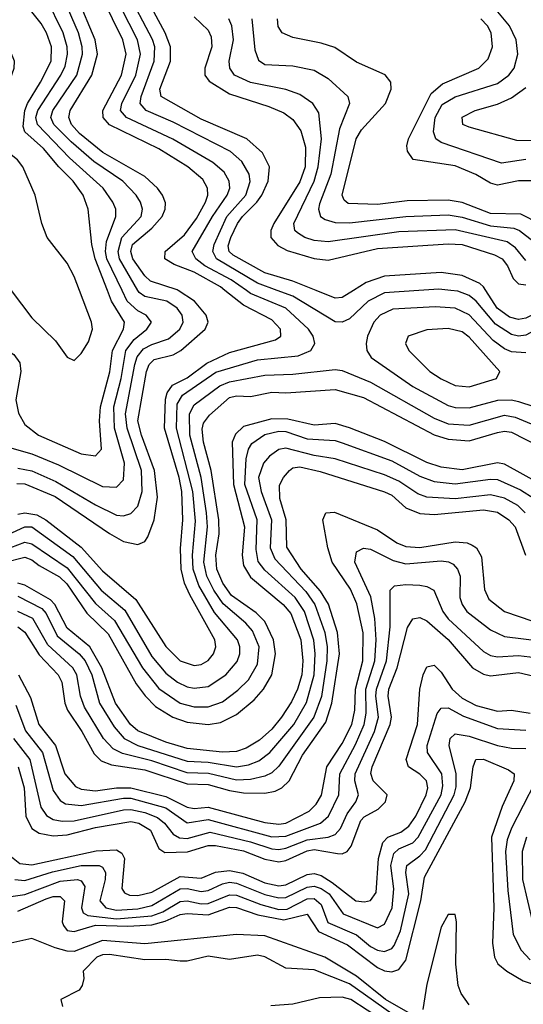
# Model space of a CAD drawing. Header units: inches. Extents: x 884549 to 1028252, y 526810 to 653624.
# Tile 337 of 656: x 898215 to 899643, y 627977 to 630767. Entities that reach past the tile are written whole.
import ezdxf

# ---------------------------------------------------------------- set-up
doc = ezdxf.new("R2010")
doc.units = ezdxf.units.IN
doc.header["$MEASUREMENT"] = 0
doc.layers.add('A8692', color=7, linetype='Continuous')
doc.layers.add('A8693', color=7, linetype='Continuous')

msp = doc.modelspace()

# ---------------------------------------------------------------- linework, layer by layer
at = {"layer": 'A8692', "color": 5}
for points, elevation in [([(898042.8, 630000), (898072.4, 629950), (898097.4, 629890), (898116.6, 629870), (898198.4, 629818.4), (898215.2, 629795.2), (898218.8, 629770), (898204.6, 629690), (898212, 629652.1), (898230, 629619.8), (898268.7, 629590), (898390, 629537), (898430, 629530.8), (898447.5, 629550), (898441.8, 629630), (898444.5, 629670), (898470.7, 629769.3), (898478.8, 629830), (898510, 629890), (898512.8, 629910), (898475.5, 629970), (898463.9, 630000)], 3180), ([(898170, 629302.2), (898229.7, 629330.3), (898250, 629329.8), (898365.5, 629245.5), (898445.9, 629150), (898513.4, 629093.4), (898590, 628962.3), (898630, 628915.2), (898662.4, 628890), (898690, 628876.3), (898710, 628872.3), (898750, 628877.3), (898799.9, 628910), (898831.9, 628948.1), (898839.6, 628970), (898839.3, 628990), (898832.7, 629010), (898767.2, 629087.2), (898723.2, 629163.2), (898707.3, 629210), (898705, 629250), (898713.7, 629346.3), (898706.5, 629430), (898660.3, 629610), (898662, 629678), (898676.5, 629703.5), (898771.7, 629768.3), (898890, 629803.2), (899005.1, 629814.9), (899040.6, 629830), (899052.2, 629850), (899047.6, 629870), (899034.4, 629890), (898970, 629949.4), (898870, 629991.6), (898858, 630000)], 3060), ([(898191, 630000), (898250, 629922.2), (898317, 629857), (898350, 629811.2), (898370, 629801.8), (898390, 629821.4), (898410, 629854.4), (898421.6, 629890), (898418.9, 629910), (898384.9, 630000)], 3220), ([(898192.8, 629552.8), (898250, 629537.2), (898325.3, 629505.3), (898450, 629444), (898490, 629442.8), (898510, 629462.9), (898512.6, 629510), (898484.2, 629610), (898482.1, 629670), (898502.6, 629750), (898515.9, 629830), (898539.5, 629860.5), (898576.2, 629890), (898589.4, 629910), (898574, 629930), (898550, 629941.7), (898519.7, 629970), (898505.4, 630000)], 3160), ([(898207.5, 629452.5), (898230, 629452.1), (898315.7, 629415.7), (898470, 629310.6), (898510, 629288.3), (898550, 629279.4), (898570, 629288.4), (898578.6, 629301.4), (898596.8, 629350), (898605.9, 629414.1), (898597.6, 629490), (898560.3, 629590), (898550.7, 629630), (898574.6, 629770), (898582.1, 629790), (898596.2, 629803.8), (898650, 629817.4), (898672.6, 629830), (898741.3, 629890), (898749.2, 629910), (898743.8, 629930), (898710.6, 629970), (898664.3, 630000)], 3120), ([(898210, 629365.6), (898230, 629369.8), (898263.8, 629363.8), (898289.5, 629349.5), (898390, 629272.3), (898450, 629205.3), (898544.3, 629124.3), (898630, 628990.6), (898670, 628950.5), (898710, 628936.4), (898730, 628939.7), (898750, 628951.3), (898764.5, 628970), (898771, 628990), (898768.9, 629010), (898697.6, 629137.6), (898682.9, 629170), (898672.8, 629210), (898671.2, 629268.8), (898678.2, 629350), (898674.8, 629430), (898667.9, 629470), (898626, 629610), (898628.6, 629691.4), (898633.3, 629710), (898648.5, 629731.5), (898690, 629752.7), (898746.3, 629793.7), (898810, 629824), (898940.4, 629859.6), (898955.3, 629870), (898955, 629890), (898930, 629917.1), (898850, 629958.3), (898796.9, 630000)], 3080), ([(898210, 629495.9), (898250, 629488.2), (898318.1, 629458.1), (898430, 629392), (898490, 629363.4), (898510, 629361.5), (898530, 629368.1), (898550, 629388.2), (898562.8, 629430), (898560.5, 629490), (898519.8, 629610), (898515.6, 629650), (898541.7, 629790), (898548, 629812), (898565.9, 629834.1), (898590, 629847.1), (898637.1, 629862.9), (898669.6, 629890), (898678.9, 629910), (898676.1, 629930), (898661.5, 629950), (898632.6, 629970), (898570, 629982.5), (898553.8, 629993.8), (898550.2, 630000)], 3140), ([(899346.8, 630000), (899250, 629993.4), (899202.9, 629970), (899150, 629919.7), (899130, 629909.9), (899110, 629911), (898990, 629983.9), (898945.7, 630000)], 3040), ([(899161.7, 630000), (899130, 629979.8), (899110, 629978.5), (899055.7, 630000)], 3020), ([(900000, 629784.4), (899910, 629776.4), (899870, 629787.2), (899850, 629801.4), (899790, 629881), (899770, 629901.2), (899750, 629911.6), (899730, 629912.3), (899710, 629905.6), (899650, 629873.2), (899630, 629870.7), (899610, 629874.8), (899564.4, 629904.4), (899509.9, 629970), (899490, 629985.2), (899457.6, 629997.6), (899437.3, 630000)], 3040), ([(900000, 629823.7), (899930, 629816.7), (899890, 629825.4), (899870, 629836.4), (899850, 629853.2), (899790, 629929.5), (899770, 629947.9), (899750, 629957.3), (899710, 629951.5), (899650, 629921.5), (899630, 629917.9), (899604.1, 629924.1), (899569.4, 629949.4), (899536.9, 630000)], 3020), ([(899650, 629823.5), (899610, 629825.5), (899590, 629834.1), (899558.1, 629858.1), (899490, 629931.1), (899450, 629949.7), (899393.2, 629953.2), (899273.3, 629946.7), (899237.1, 629930), (899219, 629910), (899201.3, 629870), (899197.5, 629850), (899199.6, 629830), (899211.9, 629810), (899330, 629727.7), (899430, 629673.9), (899450, 629668.2), (899490, 629666.9), (899571.2, 629688.8), (899610, 629689.8), (899630, 629685), (899716.4, 629656.4)], 3060), ([(898170, 629264.1), (898230, 629286.1), (898250, 629281.7), (898350, 629213.7), (898430, 629112.8), (898484.2, 629064.2), (898563.1, 628930), (898610, 628871.6), (898670, 628829.8), (898710, 628819.5), (898750, 628819.5), (898790, 628834.2), (898833.4, 628866.6), (898863.7, 628896.3), (898890, 628940.2), (898894.5, 628990), (898875.3, 629035.3), (898856.7, 629056.7), (898792, 629112), (898765.9, 629150), (898745.9, 629190), (898737.3, 629230), (898747.3, 629330), (898744.5, 629370), (898729.8, 629470), (898697.7, 629590), (898696.5, 629650), (898710, 629675.6), (898782.4, 629730), (898810, 629740.8), (898910, 629759.4), (898990, 629762.5), (899110, 629775.5), (899130, 629772.9), (899210, 629739.6), (899390, 629638), (899430, 629622), (899490, 629617.9), (899590, 629646.2), (899620.4, 629640.4), (899733.3, 629593.3)], 3040), ([(898170, 629228.9), (898230, 629243.8), (898250, 629236.4), (898270, 629220.3), (898327.8, 629187.8), (898348.5, 629168.5), (898405.2, 629085.2), (898466.2, 629026.2), (898545.2, 628885.2), (898570.6, 628850.6), (898600.5, 628820.5), (898649.6, 628790), (898690, 628776.1), (898750, 628770), (898784.9, 628775.1), (898830, 628797.8), (898880, 628840), (898906.9, 628870), (898930.2, 628910), (898941, 628970), (898935.3, 629010), (898910, 629061.7), (898886, 629086), (898815.7, 629135.7), (898791.3, 629170), (898774.3, 629210), (898771.6, 629250), (898780.5, 629310), (898779.5, 629350), (898757.8, 629490), (898736.1, 629570), (898733.1, 629606.9), (898736.7, 629623.3), (898753.2, 629646.8), (898810, 629696.4), (898830, 629701), (898870, 629699.3), (898930, 629711.9), (898970, 629709.4), (899110, 629718.9), (899190, 629696.2), (899390, 629590.7), (899430, 629578.6), (899490, 629574.1), (899570, 629597.2), (899590, 629601.2), (899610, 629598.4), (899760.6, 629520.6)], 3020), ([(899704, 629444), (899590, 629507.9), (899570, 629511.2), (899470, 629491.8), (899410, 629498.8), (899370, 629512.2), (899250, 629571.4), (899150.8, 629610.8), (899110, 629622.4), (899050, 629617.9), (898975.4, 629635.4), (898930, 629635.9), (898850, 629614.4), (898827.1, 629592.9), (898818.1, 629570), (898821.7, 629450), (898853, 629330), (898846.1, 629250), (898850, 629220.2), (898870, 629187.1), (898962.3, 629110), (898983.9, 629083.9), (899012.3, 629010), (899018.4, 628950), (899014.8, 628910), (899003.2, 628870), (898986.2, 628833.8), (898957.7, 628790), (898930, 628756.8), (898894.9, 628725.1), (898857.2, 628702.8), (898830, 628693.3), (898790, 628691.6), (898690, 628701.7), (898630, 628719.2), (898550, 628752.1), (898529, 628770), (898487.1, 628830), (898447.7, 628930), (898413.7, 628990), (898350, 629042.9), (898314.7, 629110), (898303, 629123), (898230, 629164.9), (898210.3, 629170.3)], 2980), ([(898210, 629133.3), (898278.4, 629098.4), (898290, 629084.6), (898321.3, 629021.3), (898383.9, 628970), (898400.5, 628950), (898419.8, 628910), (898441.2, 628830), (898483, 628763), (898511.4, 628730), (898550, 628710.2), (898690, 628666.1), (898750, 628662.5), (898830, 628649.7), (898864.4, 628655.6), (898893, 628667), (898924.5, 628690), (898992.5, 628770), (899028.2, 628831.8), (899050.3, 628910), (899053, 628970), (899049, 629009), (899022.7, 629090), (898995.9, 629130), (898910, 629206.7), (898891.6, 629231.6), (898885.8, 629265.8), (898889, 629350), (898853.5, 629450), (898857.3, 629522.7), (898864.4, 629550), (898873.8, 629566.2), (898910, 629591.5), (898950, 629601.4), (898970, 629600), (899030, 629579.1), (899110, 629574.3), (899130, 629568.2), (899270, 629516.6), (899350, 629473.8), (899390, 629458.3), (899450, 629451.5), (899550, 629465.3), (899570, 629463.8), (899634.8, 629434.8), (899673.9, 629410)], 2960), ([(899648.5, 629370), (899627.8, 629390), (899590, 629410.7), (899550, 629420.8), (899449.6, 629409.6), (899370, 629414.4), (899343.8, 629423.8), (899290, 629459.4), (899250, 629477.7), (899110, 629522.4), (899050, 629531.8), (898970, 629552.6), (898950, 629549.3), (898923.1, 629530), (898906.3, 629510), (898892.6, 629470), (898900.2, 629430), (898929.6, 629350), (898925.2, 629270), (898939, 629239), (899026.5, 629146.5), (899052.2, 629110), (899080.5, 629030), (899086.7, 628990), (899086.3, 628950), (899070.8, 628849.2), (899049.5, 628790), (898950, 628651.1), (898930, 628632.6), (898910, 628622.7), (898870, 628613.8), (898830, 628611.9), (898750.8, 628630.8), (898690, 628632.3), (898590, 628666.4), (898507, 628687), (898480.3, 628700.3), (898453.1, 628730), (898398.8, 628818.8), (898387.2, 628850), (898376.8, 628910), (898365.6, 628930), (898295.1, 628995.1), (898252.7, 629070), (898210, 629089.5)], 2940), ([(898210, 629046.3), (898230, 629031), (898270, 628967.3), (898324, 628910), (898334.5, 628890), (898342.9, 628830), (898350.6, 628810), (898391.8, 628750), (898426.4, 628686.4), (898446.7, 628666.7), (898475.5, 628655.5), (898570, 628641), (898690, 628601.1), (898750, 628600), (898810, 628582.2), (898850, 628575.5), (898910, 628574.6), (898939.7, 628580.3), (898958.8, 628590), (898979.5, 628610), (899017.5, 628682.5), (899083.4, 628776.6), (899100.4, 628830), (899121.6, 628970), (899116.2, 629030), (899090.7, 629110.7), (899068, 629148), (899013.7, 629210), (898972.6, 629272.6), (898971, 629350), (898953.1, 629410), (898951.6, 629448.4), (898962.9, 629470), (898980.6, 629490), (898990, 629496.7), (899010, 629499.9), (899066.8, 629486.8), (899250, 629429), (899270, 629419.2), (899310, 629384), (899350, 629367.5), (899390, 629365), (899530, 629378.4), (899570, 629371.5), (899602.5, 629350), (899619.8, 629330), (899649.4, 629250)], 2920), ([(898211.9, 628910), (898245.8, 628845.8), (898269.1, 628770), (898316.5, 628710), (898343.2, 628630), (898373.7, 628593.7), (898390, 628586.2), (898430, 628582), (898490, 628590.5), (898530, 628590), (898630, 628565.3), (898690, 628535.7), (898710, 628531.9), (898750, 628535.1), (898910, 628491.5), (898950, 628487.2), (898970, 628490), (899035.9, 628524.1), (899055.8, 628544.2), (899070.7, 628569.3), (899086.3, 628650), (899130, 628715.6), (899156.6, 628770), (899165.1, 628810), (899167.2, 628870), (899188.6, 628950), (899189, 629029), (899171.3, 629111.3), (899153.4, 629153.4), (899101.7, 629230), (899088.8, 629270), (899074.6, 629350), (899083.7, 629370), (899108.2, 629371.8), (899230, 629321.1), (899284.9, 629284.9), (899310, 629274.5), (899350, 629271.4), (899450, 629287.8), (899484.3, 629284.3), (899498.4, 629278.4), (899510.5, 629270), (899524.6, 629244.6), (899532.7, 629152.7), (899545.3, 629125.3), (899590, 629089.7), (899670, 629062.5)], 2880), ([(898204.2, 628824.2), (898231.6, 628751.6), (898279.9, 628690), (898310, 628582.8), (898330, 628553.8), (898344.7, 628544.7), (898390, 628539.6), (898510, 628561.2), (898530, 628560.5), (898630, 628533), (898690, 628490.5), (898750, 628500.6), (898930, 628451.3), (898970, 628453.4), (899067.8, 628490), (899090.6, 628509.4), (899120.4, 628570), (899122.6, 628630), (899167.2, 628712.8), (899192.3, 628770), (899197.9, 628802.1), (899196.3, 628870), (899222.5, 628950), (899226.2, 629010), (899222.5, 629070), (899211.1, 629131.1), (899165.3, 629230), (899170, 629259.1), (899190.5, 629269.5), (899210, 629266.8), (899274.6, 629234.6), (899310, 629224.7), (899410, 629233.5), (899431.1, 629231.1), (899444, 629224), (899456.9, 629210), (899463.8, 629190), (899463.4, 629130), (899469.4, 629110), (899483, 629090), (899550, 629038.1), (899590, 629019.3), (899690, 629006.3)], 2860), ([(898197.7, 628730), (898244, 628670), (898275.6, 628535.6), (898291.5, 628511.5), (898310, 628500.3), (898335.3, 628495.3), (898370, 628496.9), (898510, 628528.1), (898530, 628529), (898570, 628520.1), (898605.7, 628505.7), (898625.5, 628490), (898650, 628459.2), (898668.8, 628448.8), (898690, 628446.9), (898755.2, 628464.8), (898870, 628436.6), (898930, 628416.8), (898950, 628415.4), (898970, 628419.1), (899030, 628443), (899089.8, 628450.2), (899110, 628457.9), (899124.9, 628475.1), (899143.9, 628516.1), (899168.7, 628550), (899175.6, 628570), (899165.6, 628610), (899166.7, 628630), (899220.9, 628750), (899232.5, 628790), (899224.7, 628850), (899226.8, 628870), (899255.6, 628950), (899266, 629046), (899266.1, 629150), (899277.8, 629162.2), (899310, 629166.9), (899350, 629164.6), (899370, 629161), (899389.3, 629150), (899414.6, 629090), (899430, 629069.1), (899530, 628977), (899550, 628965.5), (899570, 628961.4), (899630, 628965.1), (899710, 628956)], 2840), ([(898210.6, 628650), (898227.8, 628590), (898232.6, 628510), (898250, 628474.8), (898270, 628461.2), (898310, 628454), (898350, 628457), (898430, 628478.1), (898530, 628494.6), (898553.1, 628490), (898586.4, 628470), (898610, 628417.9), (898626.4, 628406.4), (898691, 628409), (898750, 628427), (898770, 628426.7), (898850, 628411.5), (898910, 628388.2), (898950, 628380.8), (898970, 628384.4), (899030, 628411.4), (899050, 628414.9), (899116, 628404), (899130, 628403.3), (899144.1, 628410), (899155.5, 628424.5), (899182.1, 628497.9), (899191.8, 628508.2), (899231.3, 628530), (899252.9, 628550), (899257.4, 628570), (899217.4, 628610), (899210.5, 628630.5), (899214.5, 628650), (899265.6, 628770), (899269.2, 628790), (899260, 628850), (899261.6, 628870), (899285.1, 628930), (899315, 629045), (899330, 629068.7), (899350, 629072.5), (899370, 629063.1), (899430.6, 629010.6), (899499.1, 628930), (899530, 628912.1), (899550, 628907.5), (899630, 628917.4), (899690, 628902.5)], 2820), ([(898182.5, 628402.5), (898216, 628376), (898250, 628371.7), (898431.7, 628411.7), (898490, 628414.2), (898505.1, 628405.1), (898512.7, 628390), (898504.8, 628304.8), (898512.1, 628292.1), (898526.3, 628286.3), (898550, 628285.2), (898590, 628294.3), (898670, 628338.4), (898730, 628334.1), (898770, 628350.8), (898810, 628355.7), (898848.3, 628348.3), (898910, 628320.9), (898950, 628312.4), (898970, 628314.9), (899030, 628344), (899050, 628347.1), (899070, 628341.4), (899101.6, 628321.6), (899168.5, 628270), (899193.2, 628266.8), (899210, 628270.6), (899226.3, 628293.7), (899232.6, 628390), (899244.5, 628435.5), (899259.2, 628450), (899295.7, 628464.3), (899318.5, 628481.5), (899338.3, 628510), (899368.1, 628570), (899372.3, 628590), (899368.3, 628610), (899350, 628628.6), (899317.4, 628650), (899310.9, 628670), (899343, 628770), (899350.2, 628870), (899359, 628910), (899370, 628933.3), (899390, 628937.9), (899410, 628917.8), (899441.4, 628870), (899470, 628844.2), (899510, 628823.3), (899570, 628807.8), (899610, 628810.3), (899662.2, 628802.2)], 2780), ([(898201.4, 628330), (898230, 628327.8), (898307.9, 628352.1), (898390, 628369.5), (898440.7, 628370), (898450, 628365), (898458.6, 628350), (898457.7, 628330), (898442.4, 628270), (898459.8, 628250), (898490, 628243.8), (898550, 628247.5), (898590, 628256.2), (898670, 628303.8), (898690, 628304.7), (898730, 628295.9), (898750, 628299.1), (898790, 628318.4), (898810, 628322.3), (898830, 628320.3), (898910, 628287.8), (898950, 628278.3), (898970, 628279.2), (899030, 628309), (899050, 628311.4), (899070, 628304.9), (899092.9, 628290), (899132.8, 628232.8), (899230, 628193.5), (899250, 628203.4), (899271.2, 628250), (899276.5, 628303.4), (899267.9, 628370), (899276.3, 628403.7), (899290, 628417.4), (899330, 628433.9), (899344.8, 628450), (899410, 628570), (899415.5, 628595.5), (899411.9, 628630), (899371.7, 628690), (899370.5, 628710), (899399.4, 628800.6), (899410, 628815.5), (899430, 628816.5), (899473.2, 628793.2), (899570, 628758), (899650, 628753.3)], 2760), ([(898190, 628282.5), (898230, 628287.6), (898330, 628325.8), (898378.9, 628330), (898390, 628326.1), (898400.1, 628310), (898390.4, 628250.4), (898395.7, 628235.7), (898408.4, 628228.4), (898490, 628218.8), (898590, 628227), (898621.4, 628238.6), (898670, 628267.5), (898690, 628269.5), (898730, 628261.3), (898750, 628262.3), (898810, 628287), (898830, 628285.5), (898899.1, 628259.1), (898950, 628245.7), (898973.7, 628246.3), (899030, 628275.4), (899050, 628276.2), (899070, 628259.2), (899088.7, 628208.7), (899170, 628173.5), (899210, 628140.4), (899230, 628130.1), (899250, 628126.3), (899270, 628134.8), (899276.7, 628143.3), (899294.8, 628185.2), (899318.6, 628290), (899310.2, 628350), (899312.7, 628370), (899350, 628396.9), (899365.7, 628414.3), (899447.5, 628570), (899452.8, 628592.8), (899452.7, 628630), (899433.2, 628710), (899435.9, 628730), (899450, 628743.3), (899490, 628737), (899570, 628710.5), (899610, 628703), (899650, 628701.6)], 2740), ([(898210, 628240.9), (898290, 628275.8), (898310, 628282.2), (898330, 628282.4), (898342.4, 628270), (898336.1, 628210), (898339.6, 628199.6), (898350, 628185.7), (898370, 628182.6), (898430, 628200.4), (898521.7, 628198.3), (898590, 628202.2), (898628.1, 628211.9), (898670, 628230.8), (898690, 628233.8), (898750, 628229.7), (898810, 628251.5), (898830, 628250.7), (898890.4, 628230.4), (898964.5, 628215.5), (899030, 628231.7), (899062.7, 628182.7), (899145.1, 628145.1), (899230, 628081.3), (899250, 628071.8), (899270, 628068.7), (899290, 628074.9), (899310, 628102), (899353.1, 628270), (899363.3, 628336.7), (899478.8, 628550), (899493.1, 628590), (899500.8, 628650), (899508.9, 628670), (899530, 628671.8), (899601.2, 628641.2), (899617, 628630), (899616.1, 628610), (899582.8, 628537.2), (899553.1, 628450), (899560, 628250), (899556, 628150), (899561.6, 628110), (899571.3, 628091.3), (899596.4, 628070), (899642.7, 628042.7), (899690, 628026.6)], 2720), ([(899675.9, 628604.1), (899610, 628476.2), (899597.6, 628442.4), (899592.7, 628410), (899599.5, 628299.5), (899614.2, 628174.2), (899637, 628130), (899662.4, 628102.4)], 2740), ([(899652, 628450), (899639.6, 628410), (899640.8, 628330), (899668.9, 628208.9)], 2760), ([(899490, 627975), (899467.1, 628007.1), (899458.4, 628030), (899452.3, 628090), (899453.4, 628210), (899450, 628231.4), (899430, 628230.7), (899410, 628195.2), (899370, 628033.5), (899358.2, 627961.8)], 2680), ([(899330, 627945.8), (899252, 627990), (899170, 628056.1), (899080.1, 628110), (898910, 628170.8), (898830, 628174.1), (898570, 628148.1), (898450, 628157.3), (898370, 628126.5), (898350, 628127), (898316.2, 628136.2), (898250, 628162.6), (898190, 628150)], 2680), ([(899293, 627933), (899150, 628034.2), (899050, 628074.6), (898970, 628079.1), (898910, 628111.1), (898890, 628116.1), (898810, 628103.9), (898750, 628112.8), (898690, 628099.2), (898670, 628098.8), (898630, 628103.8), (898570, 628102.6), (898470, 628118.1), (898450, 628116.4), (898434.4, 628110), (898395.1, 628070), (898396.9, 628050), (898392.4, 628030), (898383.6, 628016.4), (898331.5, 627990), (898336.8, 627970)], 2660), ([(899247.2, 627930), (899154.6, 627990), (899130, 627996.6), (899065.2, 627994.8), (898990, 627977), (898927.8, 627972.2)], 2640)]:
    msp.add_lwpolyline(points, dxfattribs=dict(at, elevation=elevation))
at = {"layer": 'A8692', "color": 5, "elevation": 3080}
msp.add_lwpolyline([(899430, 629892), (899370, 629888.3), (899316.5, 629870), (899309.4, 629850), (899318.2, 629830), (899378.3, 629770), (899410, 629749), (899450, 629730.9), (899490, 629727), (899567.2, 629750), (899576.5, 629770), (899490, 629867.9), (899470, 629882.4)], close=True, dxfattribs=at)
at = {"layer": 'A8693', "color": 5}
for points, elevation in [([(898550.2, 630000), (898498, 630090), (898494.4, 630110), (898505.1, 630150), (898559.3, 630210), (898563.3, 630230), (898557.8, 630250), (898545.7, 630270), (898507.3, 630310), (898425.1, 630365.1), (898361.2, 630421.2), (898312.1, 630470), (898303.4, 630490), (898309.1, 630510), (898377.6, 630610), (898393.1, 630670), (898392.5, 630690), (898381.6, 630730), (898310, 630896.2)], 3140), ([(898505.4, 630000), (898462.5, 630090), (898458.7, 630110), (898461, 630139), (898488.3, 630210), (898487.8, 630230), (898479.5, 630250), (898451.5, 630290), (898356.1, 630376.1), (898265.6, 630470), (898261.3, 630490), (898266.6, 630510), (898332.1, 630610), (898344, 630636), (898350.8, 630670), (898349.9, 630690.1), (898338.3, 630730), (898290, 630829)], 3160), ([(898664.3, 630000), (898661.7, 630001.7), (898586.2, 630026.2), (898570, 630041.6), (898536.4, 630090), (898530.7, 630110), (898535.1, 630130), (898590, 630176.8), (898619.1, 630210), (898628, 630230), (898628.6, 630248.6), (898620.5, 630270), (898605.8, 630290), (898570, 630322.7), (898451.2, 630391.2), (898384.7, 630444.7), (898362.1, 630470), (898354.6, 630490), (898358.2, 630510), (898420.2, 630610), (898435.6, 630670), (898429.4, 630710), (898379.4, 630830)], 3120), ([(898796.9, 630000), (898784.2, 630010), (898710, 630051.4), (898653.6, 630073.6), (898627, 630090), (898627.4, 630110), (898682.5, 630157.5), (898716.5, 630203.5), (898742.2, 630250), (898748.5, 630270), (898748, 630290), (898734.6, 630314.6), (898691.7, 630350), (898610, 630401.8), (898469.6, 630469.6), (898451.6, 630490), (898451.4, 630510), (898504.2, 630610), (898517.6, 630670), (898508, 630710), (898449.3, 630830)], 3080), ([(898858, 630000), (898815.1, 630030), (898740.4, 630070), (898714.3, 630090), (898704.7, 630110), (898761.8, 630210), (898803.7, 630270), (898811.1, 630290), (898809.6, 630310), (898795, 630335), (898762.7, 630362.7), (898649.2, 630429.2), (898517.7, 630490), (898501.4, 630510), (898505.2, 630530), (898544.2, 630610), (898557.6, 630670), (898548.9, 630710), (898478.5, 630850)], 3060), ([(898945.7, 630000), (898890, 630020.2), (898773.5, 630090), (898762.6, 630110), (898766.2, 630130), (898802.3, 630210), (898856.9, 630270), (898869, 630309), (898866.2, 630330), (898845.3, 630365.3), (898813.4, 630393.4), (898650, 630477), (898574, 630510), (898557.1, 630530), (898559.8, 630550), (898596.6, 630650), (898598.1, 630690), (898591.6, 630711.6), (898519.4, 630850)], 3040), ([(899055.7, 630000), (898990, 630026.1), (898910, 630049.8), (898820.3, 630100.3), (898809.5, 630110), (898806.8, 630126.8), (898813.9, 630150), (898832.4, 630190), (898846.8, 630210), (898887.9, 630250), (898901.9, 630270), (898919.6, 630310), (898923.3, 630350), (898903.9, 630390), (898859.1, 630430), (898730, 630485.7), (898616, 630550), (898613, 630570), (898643, 630650), (898643.3, 630690), (898627.5, 630730), (898563.1, 630850)], 3020), ([(899650, 630371.1), (899581, 630361), (899410, 630419.2), (899394.8, 630430), (899389, 630450), (899393.3, 630490), (899413.4, 630526.6), (899450, 630548.5), (899570, 630586.6), (899601.8, 630610), (899617, 630630), (899628.1, 630670), (899623.3, 630710), (899603.6, 630750), (899537.5, 630830)], 2860), ([(898384.9, 630000), (898370, 630039.6), (898350, 630077.6), (898293.2, 630150), (898278.4, 630190), (898259.2, 630270), (898224.6, 630350), (898209, 630370), (898157.9, 630410), (898148.8, 630430), (898165.5, 630534.5), (898199.3, 630630), (898200.7, 630650), (898190, 630674.9), (898149.7, 630709.7), (898110, 630731.7), (898090, 630736.4), (898030, 630729.6), (897924.7, 630764.7), (897870, 630795.3)], 3220), ([(898463.9, 630000), (898429.3, 630090), (898419.9, 630130), (898409.2, 630230), (898394.9, 630270), (898366.8, 630310), (898326.1, 630350), (898282.6, 630402.6), (898230, 630449.9), (898225, 630465), (898229.4, 630510), (898237.1, 630530), (898274.7, 630590), (898304.5, 630650), (898305.7, 630690), (898291.4, 630730), (898276.2, 630756.2), (898250, 630789.5)], 3180), ([(898710, 630775.9), (898750, 630737.6), (898758.4, 630718.4), (898759.8, 630690), (898739.9, 630630), (898740.3, 630610), (898752.7, 630592.7), (898810, 630557.3), (898921.7, 630521.7), (898963.8, 630503.8), (898990, 630484.1), (899012.1, 630452.1), (899025.7, 630405.7), (899024.5, 630350), (899010, 630307.4), (898935.4, 630190), (898927, 630170), (898927.2, 630150), (898947.1, 630127.1), (898973.6, 630113.6), (899050, 630090.4), (899090, 630085.9), (899230, 630119.3), (899430, 630132.2), (899470, 630130), (899561.2, 630101.2), (899583, 630090), (899598.6, 630070), (899614.1, 630034.1), (899630, 630018.4), (899650, 630015.4)], 2980), ([(899650, 630084.4), (899621.2, 630121.2), (899597.4, 630137.4), (899450, 630171.4), (899290, 630166), (899090, 630137.7), (899050, 630141.5), (899024.1, 630150), (899003.4, 630163.4), (898995.2, 630170), (898992.8, 630190), (899050.1, 630309.9), (899061.9, 630350), (899070.6, 630430), (899063.6, 630503.6), (899046.7, 630530), (899010, 630555.4), (898969.7, 630569.7), (898870, 630589), (898824.3, 630610), (898811.1, 630630), (898809.6, 630649.6), (898821.2, 630710), (898817.2, 630750), (898808.1, 630770)], 2960), ([(898873.6, 630770), (898881.8, 630681.8), (898892.5, 630652.5), (898910, 630640.8), (898990, 630637), (899050, 630624.3), (899090, 630600.7), (899145.4, 630550), (899150.5, 630530), (899121.8, 630458.2), (899097.6, 630330), (899065.5, 630245.5), (899062.8, 630230), (899068.4, 630210), (899081.5, 630201.5), (899110, 630192.8), (899150, 630191.2), (899310, 630209.3), (899430, 630214), (899470, 630208), (899550, 630183.2), (899616.6, 630176.6), (899632.7, 630170), (899670, 630140.8)], 2940), ([(899690, 630188.8), (899635.9, 630215.9), (899550, 630218.5), (899470, 630248.9), (899430, 630256.3), (899314.3, 630254.3), (899230, 630243.4), (899146.5, 630246.5), (899135.5, 630255.5), (899129.3, 630270), (899169.4, 630430), (899184.5, 630455.5), (899252.4, 630530), (899268.8, 630570), (899267.9, 630590), (899251.4, 630611.4), (899170, 630647.2), (899108.8, 630688.8), (899070, 630701.2), (898990, 630716.7), (898959.4, 630730), (898948, 630748), (898946.7, 630770)], 2920), ([(899670, 630310.8), (899630, 630310.2), (899570, 630298.2), (899550, 630303.7), (899508.8, 630328.8), (899450, 630352.9), (899331.2, 630371.2), (899315, 630395), (899313.2, 630410), (899317.9, 630430), (899382.1, 630557.9), (899414, 630586), (899517, 630630), (899543.8, 630656.2), (899556.3, 630690), (899552.2, 630730), (899541.6, 630750), (899522.7, 630770)], 2880), ([(899730, 630422.7), (899624.9, 630425), (899490, 630462.7), (899472.2, 630470), (899470, 630491.2), (899507.1, 630510), (899570, 630528.1), (899610, 630546.1), (899650, 630575.6)], 2840), ([(899536.9, 630000), (899530.3, 630010.3), (899519.7, 630019.7), (899470, 630042.7), (899410, 630050.6), (899250, 630040.5), (899197.3, 630022.7), (899161.7, 630000)], 3020), ([(899437.3, 630000), (899403.9, 630003.9), (899346.8, 630000)], 3040)]:
    msp.add_lwpolyline(points, dxfattribs=dict(at, elevation=elevation))

doc.saveas('drawing.dxf')
